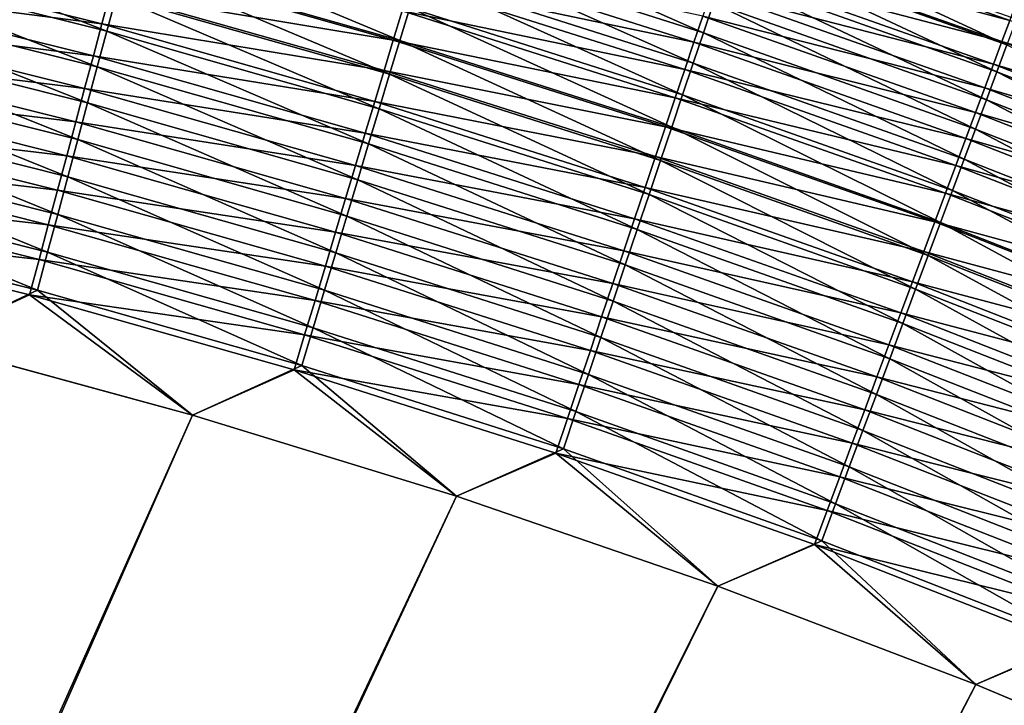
# Model space of a CAD drawing. Header units: metres. Extents: x 0 to 1400, y -1400 to 0.
# Tile 288 of 338: x 979 to 1022, y -181 to -151. Entities that reach past the tile are written whole.
import ezdxf

# ---------------------------------------------------------------- set-up
doc = ezdxf.new("R2010")
doc.units = ezdxf.units.M

msp = doc.modelspace()

# ---------------------------------------------------------------- linework, layer by layer
at = {"layer": 'None'}
for points in [[(1008.802673, -151.649033, -495.810425), (996.651978, -147.779205, -495.815247), (997.049072, -146.462585, -494.727661)], [(1008.802673, -151.649033, -495.810425), (997.049072, -146.462585, -494.727661), (1009.241882, -150.345596, -494.722107)], [(970.650635, -146.989258, -499.506409), (982.432434, -151.583496, -500.249329), (970.287415, -148.535614, -500.251068)], [(970.650635, -146.989258, -499.506409), (982.84314, -150.048767, -499.504211), (982.432434, -151.583496, -500.249329)], [(1009.830322, -147.748871, -487.851563), (1022.3396, -151.105072, -486.576141), (1010.15033, -146.797119, -486.585175)], [(1010.456482, -146.740952, -491.092224), (1022.208496, -152.187759, -492.353271), (1010.069641, -147.889023, -492.360596)], [(1010.15033, -146.797119, -486.585175), (1022.3396, -151.105072, -486.576141), (1022.669922, -150.219711, -485.263794)], [(1010.456482, -146.740952, -491.092224), (1022.632751, -151.052811, -491.084106), (1022.208496, -152.187759, -492.353271)], [(983.635315, -147.088593, -497.798798), (995.379578, -151.997971, -498.683868), (983.244324, -148.5495, -498.686707)], [(983.635315, -147.088593, -497.798798), (995.816345, -150.549805, -497.79538), (995.379578, -151.997971, -498.683868)], [(1008.347839, -152.998795, -496.834351), (996.240784, -149.142578, -496.838531), (996.651978, -147.779205, -495.815247)], [(1008.347839, -152.998795, -496.834351), (996.651978, -147.779205, -495.815247), (1008.802673, -151.649033, -495.810425)], [(1009.492126, -148.754593, -489.07016), (1021.988647, -152.045853, -487.843323), (1009.830322, -147.748871, -487.851563)], [(1021.764221, -153.376373, -493.564941), (1009.66449, -149.091339, -493.571442), (1010.069641, -147.889023, -492.360596)], [(1009.830322, -147.748871, -487.851563), (1021.988647, -152.045853, -487.843323), (1022.3396, -151.105072, -486.576141)], [(1010.069641, -147.889023, -492.360596), (1022.208496, -152.187759, -492.353271), (1021.764221, -153.376373, -493.564941)], [(969.715637, -149.644547, -497.505981), (982.215637, -151.263962, -496.818085), (970.049194, -148.219986, -496.820099)], [(970.049194, -148.219986, -496.820099), (982.215637, -151.263962, -496.818085), (982.584229, -149.882767, -496.065125)], [(995.859863, -149.427551, -493.42038), (1008.375488, -152.075516, -492.413544), (996.224792, -148.214584, -492.41861)], [(996.224792, -148.214584, -492.41861), (1008.375488, -152.075516, -492.413544), (1008.764038, -150.919983, -491.353699)], [(970.287415, -148.535614, -500.251068), (982.013, -153.150757, -500.919983), (969.916443, -150.114731, -500.921356)], [(970.287415, -148.535614, -500.251068), (982.432434, -151.583496, -500.249329), (982.013, -153.150757, -500.919983)], [(982.584229, -149.882767, -496.065125), (995.091919, -151.980011, -495.244202), (982.943359, -148.536911, -495.247284)], [(994.931335, -153.484222, -499.501892), (982.84314, -150.048767, -499.504211), (983.244324, -148.5495, -498.686707)], [(982.943359, -148.536911, -495.247284), (995.091919, -151.980011, -495.244202), (995.481934, -150.683578, -494.362854)], [(983.244324, -148.5495, -498.686707), (995.379578, -151.997971, -498.683868), (994.931335, -153.484222, -499.501892)], [(1009.136475, -149.812302, -490.238434), (1021.617737, -153.040054, -489.062714), (1009.492126, -148.754593, -489.07016)], [(1009.492126, -148.754593, -489.07016), (1021.617737, -153.040054, -489.062714), (1021.988647, -152.045853, -487.843323)], [(996.240784, -149.142578, -496.838531), (1007.878357, -154.391998, -497.79184), (995.816345, -150.549805, -497.79538)], [(1007.878357, -154.391998, -497.79184), (996.240784, -149.142578, -496.838531), (1008.347839, -152.998795, -496.834351)], [(1009.66449, -149.091339, -493.571442), (1021.30072, -154.616379, -494.71637), (1009.241882, -150.345596, -494.722107)], [(1021.30072, -154.616379, -494.71637), (1009.66449, -149.091339, -493.571442), (1021.764221, -153.376373, -493.564941)], [(969.375, -151.099289, -498.123322), (981.838318, -152.677841, -497.504364), (969.715637, -149.644547, -497.505981)], [(969.715637, -149.644547, -497.505981), (981.838318, -152.677841, -497.504364), (982.215637, -151.263962, -496.818085)], [(995.481934, -150.683578, -494.362854), (1007.971741, -153.276352, -493.415955), (995.859863, -149.427551, -493.42038)], [(995.859863, -149.427551, -493.42038), (1007.971741, -153.276352, -493.415955), (1008.375488, -152.075516, -492.413544)], [(982.215637, -151.263962, -496.818085), (994.690491, -153.314178, -496.062531), (982.584229, -149.882767, -496.065125)], [(982.84314, -150.048767, -499.504211), (994.472473, -155.00563, -500.247467), (982.432434, -151.583496, -500.249329)], [(982.584229, -149.882767, -496.065125), (994.690491, -153.314178, -496.062531), (995.091919, -151.980011, -495.244202)], [(994.472473, -155.00563, -500.247467), (982.84314, -150.048767, -499.504211), (994.931335, -153.484222, -499.501892)], [(1008.764038, -150.919983, -491.353699), (1021.2276, -154.085678, -490.23172), (1009.136475, -149.812302, -490.238434)], [(1009.136475, -149.812302, -490.238434), (1021.2276, -154.085678, -490.23172), (1021.617737, -153.040054, -489.062714)], [(981.585754, -154.747406, -501.514404), (969.538574, -151.723465, -501.515411), (969.916443, -150.114731, -500.921356)], [(969.916443, -150.114731, -500.921356), (982.013, -153.150757, -500.919983), (981.585754, -154.747406, -501.514404)], [(1020.81897, -155.905045, -495.805389), (1008.802673, -151.649033, -495.810425), (1009.241882, -150.345596, -494.722107)], [(1009.241882, -150.345596, -494.722107), (1021.30072, -154.616379, -494.71637), (1020.81897, -155.905045, -495.805389)], [(995.091919, -151.980011, -495.244202), (1007.55365, -154.519867, -494.359039), (995.481934, -150.683578, -494.362854)], [(995.816345, -150.549805, -497.79538), (1007.395203, -155.82579, -498.680878), (995.379578, -151.997971, -498.683868)], [(995.481934, -150.683578, -494.362854), (1007.55365, -154.519867, -494.359039), (1007.971741, -153.276352, -493.415955)], [(995.816345, -150.549805, -497.79538), (1007.878357, -154.391998, -497.79184), (1007.395203, -155.82579, -498.680878)], [(1008.375488, -152.075516, -492.413544), (1020.819031, -155.18074, -491.347748), (1008.764038, -150.919983, -491.353699)], [(1008.764038, -150.919983, -491.353699), (1020.819031, -155.18074, -491.347748), (1021.2276, -154.085678, -490.23172)], [(969.028015, -152.581299, -498.670471), (981.453064, -154.121689, -498.12207), (969.375, -151.099289, -498.123322)], [(969.375, -151.099289, -498.123322), (981.453064, -154.121689, -498.12207), (981.838318, -152.677841, -497.504364)], [(981.838318, -152.677841, -497.504364), (994.278564, -154.683395, -496.815979), (982.215637, -151.263962, -496.818085)], [(982.215637, -151.263962, -496.818085), (994.278564, -154.683395, -496.815979), (994.690491, -153.314178, -496.062531)], [(1021.988647, -152.045853, -487.843323), (1034.380127, -155.808563, -486.566925), (1022.3396, -151.105072, -486.576141)], [(969.538574, -151.723465, -501.515411), (981.151672, -156.369476, -502.031677), (969.154663, -153.357773, -502.03241)], [(981.151672, -156.369476, -502.031677), (969.538574, -151.723465, -501.515411), (981.585754, -154.747406, -501.514404)], [(982.432434, -151.583496, -500.249329), (994.003845, -156.559311, -500.918549), (982.013, -153.150757, -500.919983)], [(982.432434, -151.583496, -500.249329), (994.472473, -155.00563, -500.247467), (994.003845, -156.559311, -500.918549)], [(1020.32019, -157.239548, -496.829987), (1008.347839, -152.998795, -496.834351), (1008.802673, -151.649033, -495.810425)], [(1020.32019, -157.239548, -496.829987), (1008.802673, -151.649033, -495.810425), (1020.81897, -155.905045, -495.805389)], [(994.690491, -153.314178, -496.062531), (1007.12207, -155.803406, -495.240967), (995.091919, -151.980011, -495.244202)], [(995.379578, -151.997971, -498.683868), (1006.899353, -157.297287, -499.499451), (994.931335, -153.484222, -499.501892)], [(995.091919, -151.980011, -495.244202), (1007.12207, -155.803406, -495.240967), (1007.55365, -154.519867, -494.359039)], [(995.379578, -151.997971, -498.683868), (1007.395203, -155.82579, -498.680878), (1006.899353, -157.297287, -499.499451)], [(1007.971741, -153.276352, -493.415955), (1020.392822, -156.323166, -492.408295), (1008.375488, -152.075516, -492.413544)], [(1008.375488, -152.075516, -492.413544), (1020.392822, -156.323166, -492.408295), (1020.819031, -155.18074, -491.347748)], [(1021.617737, -153.040054, -489.062714), (1033.997925, -156.737167, -487.8349), (1021.988647, -152.045853, -487.843323)], [(1022.208496, -152.187759, -492.353271), (1033.713745, -158.052811, -493.558258), (1021.764221, -153.376373, -493.564941)], [(1021.988647, -152.045853, -487.843323), (1033.997925, -156.737167, -487.8349), (1034.380127, -155.808563, -486.566925)], [(968.675476, -154.086884, -499.146637), (981.060486, -155.592606, -498.669556), (969.028015, -152.581299, -498.670471)], [(969.028015, -152.581299, -498.670471), (981.060486, -155.592606, -498.669556), (981.453064, -154.121689, -498.12207)], [(981.453064, -154.121689, -498.12207), (993.856873, -156.085037, -497.502686), (981.838318, -152.677841, -497.504364)], [(981.838318, -152.677841, -497.504364), (993.856873, -156.085037, -497.502686), (994.278564, -154.683395, -496.815979)], [(1019.805237, -158.617035, -497.788147), (1007.878357, -154.391998, -497.79184), (1008.347839, -152.998795, -496.834351)], [(1019.805237, -158.617035, -497.788147), (1008.347839, -152.998795, -496.834351), (1020.32019, -157.239548, -496.829987)], [(1021.2276, -154.085678, -490.23172), (1033.594116, -157.718536, -489.055084), (1021.617737, -153.040054, -489.062714)], [(1021.617737, -153.040054, -489.062714), (1033.594116, -157.718536, -489.055084), (1033.997925, -156.737167, -487.8349)], [(969.154663, -153.357773, -502.03241), (980.711914, -158.012711, -502.471161), (968.765747, -155.013412, -502.471619)], [(969.154663, -153.357773, -502.03241), (981.151672, -156.369476, -502.031677), (980.711914, -158.012711, -502.471161)], [(982.013, -153.150757, -500.919983), (993.526489, -158.142166, -501.513336), (981.585754, -154.747406, -501.514404)], [(982.013, -153.150757, -500.919983), (994.003845, -156.559311, -500.918549), (993.526489, -158.142166, -501.513336)], [(994.278564, -154.683395, -496.815979), (1006.677917, -157.124329, -496.059814), (994.690491, -153.314178, -496.062531)], [(1006.391785, -158.803619, -500.245514), (994.472473, -155.00563, -500.247467), (994.931335, -153.484222, -499.501892)], [(994.690491, -153.314178, -496.062531), (1006.677917, -157.124329, -496.059814), (1007.12207, -155.803406, -495.240967)], [(994.931335, -153.484222, -499.501892), (1006.899353, -157.297287, -499.499451), (1006.391785, -158.803619, -500.245514)], [(1007.55365, -154.519867, -494.359039), (1019.94989, -157.510422, -493.411346), (1007.971741, -153.276352, -493.415955)], [(1007.971741, -153.276352, -493.415955), (1019.94989, -157.510422, -493.411346), (1020.392822, -156.323166, -492.408295)], [(1033.209106, -159.276962, -494.710449), (1021.30072, -154.616379, -494.71637), (1021.764221, -153.376373, -493.564941)], [(1021.764221, -153.376373, -493.564941), (1033.713745, -158.052811, -493.558258), (1033.209106, -159.276962, -494.710449)], [(968.318359, -155.612106, -499.551178), (980.661743, -157.086929, -499.145996), (968.675476, -154.086884, -499.146637)], [(968.675476, -154.086884, -499.146637), (980.661743, -157.086929, -499.145996), (981.060486, -155.592606, -498.669556)], [(981.060486, -155.592606, -498.669556), (993.426208, -157.516403, -498.120789), (981.453064, -154.121689, -498.12207)], [(981.453064, -154.121689, -498.12207), (993.426208, -157.516403, -498.120789), (993.856873, -156.085037, -497.502686)], [(1007.878357, -154.391998, -497.79184), (1019.27533, -160.034683, -498.677795), (1007.395203, -155.82579, -498.680878)], [(1019.27533, -160.034683, -498.677795), (1007.878357, -154.391998, -497.79184), (1019.805237, -158.617035, -497.788147)], [(1020.819031, -155.18074, -491.347748), (1033.169312, -158.750732, -490.224854), (1021.2276, -154.085678, -490.23172)], [(1021.2276, -154.085678, -490.23172), (1033.169312, -158.750732, -490.224854), (1033.594116, -157.718536, -489.055084)], [(993.041504, -159.750214, -502.030914), (981.151672, -156.369476, -502.031677), (981.585754, -154.747406, -501.514404)], [(981.585754, -154.747406, -501.514404), (993.526489, -158.142166, -501.513336), (993.041504, -159.750214, -502.030914)], [(993.856873, -156.085037, -497.502686), (1006.222046, -158.480011, -496.813751), (994.278564, -154.683395, -496.815979)], [(994.278564, -154.683395, -496.815979), (1006.222046, -158.480011, -496.813751), (1006.677917, -157.124329, -496.059814)], [(1007.12207, -155.803406, -495.240967), (1019.491211, -158.739883, -494.355072), (1007.55365, -154.519867, -494.359039)], [(1007.55365, -154.519867, -494.359039), (1019.491211, -158.739883, -494.355072), (1019.94989, -157.510422, -493.411346)], [(1021.30072, -154.616379, -494.71637), (1032.684692, -160.549194, -495.800201), (1020.81897, -155.905045, -495.805389)], [(1032.684692, -160.549194, -495.800201), (1021.30072, -154.616379, -494.71637), (1033.209106, -159.276962, -494.710449)], [(968.765747, -155.013412, -502.471619), (980.267639, -159.672928, -502.832153), (968.372803, -156.686127, -502.832428)], [(968.765747, -155.013412, -502.471619), (980.711914, -158.012711, -502.471161), (980.267639, -159.672928, -502.832153)], [(994.472473, -155.00563, -500.247467), (1005.873413, -160.341934, -500.917023), (994.003845, -156.559311, -500.918549)], [(1005.873413, -160.341934, -500.917023), (994.472473, -155.00563, -500.247467), (1006.391785, -158.803619, -500.245514)], [(1020.392822, -156.323166, -492.408295), (1032.724487, -159.831772, -491.341614), (1020.819031, -155.18074, -491.347748)], [(1020.819031, -155.18074, -491.347748), (1032.724487, -159.831772, -491.341614), (1033.169312, -158.750732, -490.224854)], [(980.257751, -158.600769, -499.550751), (968.318359, -155.612106, -499.551178), (967.95752, -157.153091, -499.883453)], [(980.661743, -157.086929, -499.145996), (968.318359, -155.612106, -499.551178), (980.257751, -158.600769, -499.550751)], [(980.661743, -157.086929, -499.145996), (992.987488, -158.974625, -498.66861), (981.060486, -155.592606, -498.669556)], [(981.060486, -155.592606, -498.669556), (992.987488, -158.974625, -498.66861), (993.426208, -157.516403, -498.120789)], [(993.426208, -157.516403, -498.120789), (1005.755432, -159.867783, -497.500916), (993.856873, -156.085037, -497.502686)], [(993.856873, -156.085037, -497.502686), (1005.755432, -159.867783, -497.500916), (1006.222046, -158.480011, -496.813751)], [(1006.677917, -157.124329, -496.059814), (1019.0177, -160.008972, -495.237579), (1007.12207, -155.803406, -495.240967)], [(1007.395203, -155.82579, -498.680878), (1018.731506, -161.489639, -499.496918), (1006.899353, -157.297287, -499.499451)], [(1007.12207, -155.803406, -495.240967), (1019.0177, -160.008972, -495.237579), (1019.491211, -158.739883, -494.355072)], [(1007.395203, -155.82579, -498.680878), (1019.27533, -160.034683, -498.677795), (1018.731506, -161.489639, -499.496918)], [(1032.141602, -161.86673, -496.8255), (1020.32019, -157.239548, -496.829987), (1020.81897, -155.905045, -495.805389)], [(1020.81897, -155.905045, -495.805389), (1032.684692, -160.549194, -495.800201), (1032.141602, -161.86673, -496.8255)], [(981.151672, -156.369476, -502.031677), (992.550171, -161.379257, -502.470673), (980.711914, -158.012711, -502.471161)], [(992.550171, -161.379257, -502.470673), (981.151672, -156.369476, -502.031677), (993.041504, -159.750214, -502.030914)], [(994.003845, -156.559311, -500.918549), (1005.345337, -161.909149, -501.512207), (993.526489, -158.142166, -501.513336)], [(994.003845, -156.559311, -500.918549), (1005.873413, -160.341934, -500.917023), (1005.345337, -161.909149, -501.512207)], [(1019.94989, -157.510422, -493.411346), (1032.260376, -160.959595, -492.402863), (1020.392822, -156.323166, -492.408295)], [(1020.392822, -156.323166, -492.408295), (1032.260376, -160.959595, -492.402863), (1032.724487, -159.831772, -491.341614)], [(979.819946, -161.345901, -503.113953), (967.976868, -158.371704, -503.114105), (968.372803, -156.686127, -502.832428)], [(968.372803, -156.686127, -502.832428), (980.267639, -159.672928, -502.832153), (979.819946, -161.345901, -503.113953)], [(967.593933, -158.705887, -500.142883), (979.849609, -160.130249, -499.88324), (967.95752, -157.153091, -499.883453)], [(967.95752, -157.153091, -499.883453), (979.849609, -160.130249, -499.88324), (980.257751, -158.600769, -499.550751)], [(992.541809, -160.45607, -499.145325), (980.661743, -157.086929, -499.145996), (980.257751, -158.600769, -499.550751)], [(992.987488, -158.974625, -498.66861), (980.661743, -157.086929, -499.145996), (992.541809, -160.45607, -499.145325)], [(1006.222046, -158.480011, -496.813751), (1018.530457, -161.315048, -496.056976), (1006.677917, -157.124329, -496.059814)], [(1006.899353, -157.297287, -499.499451), (1018.174744, -162.979065, -500.243469), (1006.391785, -158.803619, -500.245514)], [(1006.677917, -157.124329, -496.059814), (1018.530457, -161.315048, -496.056976), (1019.0177, -160.008972, -495.237579)], [(1006.899353, -157.297287, -499.499451), (1018.731506, -161.489639, -499.496918), (1018.174744, -162.979065, -500.243469)], [(1031.580933, -163.22673, -497.784302), (1019.805237, -158.617035, -497.788147), (1020.32019, -157.239548, -496.829987)], [(1031.580933, -163.22673, -497.784302), (1020.32019, -157.239548, -496.829987), (1032.141602, -161.86673, -496.8255)], [(992.987488, -158.974625, -498.66861), (1005.278931, -161.285004, -498.119415), (993.426208, -157.516403, -498.120789)], [(993.426208, -157.516403, -498.120789), (1005.278931, -161.285004, -498.119415), (1005.755432, -159.867783, -497.500916)], [(1019.491211, -158.739883, -494.355072), (1031.777954, -162.131729, -493.406586), (1019.94989, -157.510422, -493.411346)], [(1019.94989, -157.510422, -493.411346), (1031.777954, -162.131729, -493.406586), (1032.260376, -160.959595, -492.402863)], [(980.711914, -158.012711, -502.471161), (992.053772, -163.025146, -502.831848), (980.267639, -159.672928, -502.832153)], [(980.711914, -158.012711, -502.471161), (992.550171, -161.379257, -502.470673), (992.053772, -163.025146, -502.831848)], [(993.526489, -158.142166, -501.513336), (1004.808838, -163.501312, -502.030121), (993.041504, -159.750214, -502.030914)], [(993.526489, -158.142166, -501.513336), (1005.345337, -161.909149, -501.512207), (1004.808838, -163.501312, -502.030121)], [(979.438354, -161.671478, -500.142792), (967.593933, -158.705887, -500.142883), (967.228516, -160.266617, -500.328827)], [(967.976868, -158.371704, -503.114105), (979.369995, -163.027405, -503.315948), (967.578918, -160.065872, -503.31601)], [(979.849609, -160.130249, -499.88324), (967.593933, -158.705887, -500.142883), (979.438354, -161.671478, -500.142792)], [(979.369995, -163.027405, -503.315948), (967.976868, -158.371704, -503.114105), (979.819946, -161.345901, -503.113953)], [(979.849609, -160.130249, -499.88324), (992.090271, -161.956863, -499.550323), (980.257751, -158.600769, -499.550751)], [(980.257751, -158.600769, -499.550751), (992.090271, -161.956863, -499.550323), (992.541809, -160.45607, -499.145325)], [(1005.755432, -159.867783, -497.500916), (1018.030334, -162.655502, -496.811432), (1006.222046, -158.480011, -496.813751)], [(1006.222046, -158.480011, -496.813751), (1018.030334, -162.655502, -496.811432), (1018.530457, -161.315048, -496.056976)], [(1019.0177, -160.008972, -495.237579), (1031.278442, -163.345581, -494.350952), (1019.491211, -158.739883, -494.355072)], [(1031.004028, -164.626404, -498.674561), (1019.27533, -160.034683, -498.677795), (1019.805237, -158.617035, -497.788147)], [(1019.491211, -158.739883, -494.355072), (1031.278442, -163.345581, -494.350952), (1031.777954, -162.131729, -493.406586)], [(1031.004028, -164.626404, -498.674561), (1019.805237, -158.617035, -497.788147), (1031.580933, -163.22673, -497.784302)], [(1004.793457, -162.728851, -498.667572), (992.987488, -158.974625, -498.66861), (992.541809, -160.45607, -499.145325)], [(1005.278931, -161.285004, -498.119415), (992.987488, -158.974625, -498.66861), (1004.793457, -162.728851, -498.667572)], [(1017.606201, -164.500137, -500.915436), (1005.873413, -160.341934, -500.917023), (1006.391785, -158.803619, -500.245514)], [(1006.391785, -158.803619, -500.245514), (1018.174744, -162.979065, -500.243469), (1017.606201, -164.500137, -500.915436)], [(980.267639, -159.672928, -502.832153), (991.553528, -164.683685, -503.113831), (979.819946, -161.345901, -503.113953)], [(980.267639, -159.672928, -502.832153), (992.053772, -163.025146, -502.831848), (991.553528, -164.683685, -503.113831)], [(979.369995, -163.027405, -503.315948), (974.433777, -165.328995, -503.477753), (967.578918, -160.065872, -503.31601)], [(1004.26532, -165.114304, -502.470123), (992.550171, -161.379257, -502.470673), (993.041504, -159.750214, -502.030914)], [(993.041504, -159.750214, -502.030914), (1004.808838, -163.501312, -502.030121), (1004.26532, -165.114304, -502.470123)], [(1005.278931, -161.285004, -498.119415), (1017.518372, -164.02771, -497.499054), (1005.755432, -159.867783, -497.500916)], [(1005.755432, -159.867783, -497.500916), (1017.518372, -164.02771, -497.499054), (1018.030334, -162.655502, -496.811432)], [(1018.530457, -161.315048, -496.056976), (1030.762817, -164.598557, -495.23407), (1019.0177, -160.008972, -495.237579)], [(1019.27533, -160.034683, -498.677795), (1030.411865, -166.062943, -499.494263), (1018.731506, -161.489639, -499.496918)], [(1019.0177, -160.008972, -495.237579), (1030.762817, -164.598557, -495.23407), (1031.278442, -163.345581, -494.350952)], [(1030.411865, -166.062943, -499.494263), (1019.27533, -160.034683, -498.677795), (1031.004028, -164.626404, -498.674561)], [(967.228516, -160.266617, -500.328827), (974.433777, -165.328979, -500.477753), (979.024963, -163.220566, -500.328796)], [(979.438354, -161.671478, -500.142792), (967.228516, -160.266617, -500.328827), (979.024963, -163.220566, -500.328796)], [(991.634094, -163.47316, -499.882965), (979.849609, -160.130249, -499.88324), (979.438354, -161.671478, -500.142792)], [(992.090271, -161.956863, -499.550323), (979.849609, -160.130249, -499.88324), (991.634094, -163.47316, -499.882965)], [(992.090271, -161.956863, -499.550323), (1004.300232, -164.195679, -499.144592), (992.541809, -160.45607, -499.145325)], [(992.541809, -160.45607, -499.145325), (1004.300232, -164.195679, -499.144592), (1004.793457, -162.728851, -498.667572)], [(1005.873413, -160.341934, -500.917023), (1017.026917, -166.049789, -501.511017), (1005.345337, -161.909149, -501.512207)], [(1017.026917, -166.049789, -501.511017), (1005.873413, -160.341934, -500.917023), (1017.606201, -164.500137, -500.915436)], [(991.050781, -166.350693, -503.315918), (979.369995, -163.027405, -503.315948), (979.819946, -161.345901, -503.113953)], [(979.819946, -161.345901, -503.113953), (991.553528, -164.683685, -503.113831), (991.050781, -166.350693, -503.315918)], [(992.550171, -161.379257, -502.470673), (1003.716187, -166.743958, -502.831543), (992.053772, -163.025146, -502.831848)], [(1003.716187, -166.743958, -502.831543), (992.550171, -161.379257, -502.470673), (1004.26532, -165.114304, -502.470123)], [(1016.995544, -165.429062, -498.11795), (1005.278931, -161.285004, -498.119415), (1004.793457, -162.728851, -498.667572)], [(1017.518372, -164.02771, -497.499054), (1005.278931, -161.285004, -498.119415), (1016.995544, -165.429062, -498.11795)], [(1018.030334, -162.655502, -496.811432), (1030.232178, -165.888092, -496.054047), (1018.530457, -161.315048, -496.056976)], [(1018.530457, -161.315048, -496.056976), (1030.232178, -165.888092, -496.054047), (1030.762817, -164.598557, -495.23407)], [(991.174377, -165.001114, -500.14267), (979.438354, -161.671478, -500.142792), (979.024963, -163.220566, -500.328796)], [(991.634094, -163.47316, -499.882965), (979.438354, -161.671478, -500.142792), (991.174377, -165.001114, -500.14267)], [(1018.731506, -161.489639, -499.496918), (1029.805664, -167.533539, -500.241333), (1018.174744, -162.979065, -500.243469)], [(1018.731506, -161.489639, -499.496918), (1030.411865, -166.062943, -499.494263), (1029.805664, -167.533539, -500.241333)], [(1003.800598, -165.681702, -499.549835), (992.090271, -161.956863, -499.550323), (991.634094, -163.47316, -499.882965)], [(1004.300232, -164.195679, -499.144592), (992.090271, -161.956863, -499.550323), (1003.800598, -165.681702, -499.549835)], [(1005.345337, -161.909149, -501.512207), (1016.438477, -167.624146, -502.029266), (1004.808838, -163.501312, -502.030121)], [(1005.345337, -161.909149, -501.512207), (1017.026917, -166.049789, -501.511017), (1016.438477, -167.624146, -502.029266)], [(1017.518372, -164.02771, -497.499054), (1029.6875, -167.211594, -496.809021), (1018.030334, -162.655502, -496.811432)], [(1018.030334, -162.655502, -496.811432), (1029.6875, -167.211594, -496.809021), (1030.232178, -165.888092, -496.054047)], [(986.21344, -168.541031, -503.477753), (974.433777, -165.328995, -503.477753), (979.369995, -163.027405, -503.315948)], [(991.050781, -166.350693, -503.315918), (986.21344, -168.541031, -503.477753), (979.369995, -163.027405, -503.315948)], [(992.053772, -163.025146, -502.831848), (1003.162842, -168.386154, -503.113678), (991.553528, -164.683685, -503.113831)], [(992.053772, -163.025146, -502.831848), (1003.716187, -166.743958, -502.831543), (1003.162842, -168.386154, -503.113678)], [(1004.300232, -164.195679, -499.144592), (1016.462891, -166.856766, -498.666504), (1004.793457, -162.728851, -498.667572)], [(1004.793457, -162.728851, -498.667572), (1016.462891, -166.856766, -498.666504), (1016.995544, -165.429062, -498.11795)], [(1018.174744, -162.979065, -500.243469), (1029.186523, -169.035416, -500.913757), (1017.606201, -164.500137, -500.915436)], [(1018.174744, -162.979065, -500.243469), (1029.805664, -167.533539, -500.241333), (1029.186523, -169.035416, -500.913757)], [(974.433777, -165.328979, -500.477753), (986.21344, -168.541031, -500.477753), (979.024963, -163.220566, -500.328796)], [(979.024963, -163.220566, -500.328796), (986.21344, -168.541031, -500.477753), (990.712341, -166.53688, -500.328766)], [(991.174377, -165.001114, -500.14267), (979.024963, -163.220566, -500.328796), (990.712341, -166.53688, -500.328766)], [(1003.295776, -167.183075, -499.88269), (991.634094, -163.47316, -499.882965), (991.174377, -165.001114, -500.14267)], [(1003.800598, -165.681702, -499.549835), (991.634094, -163.47316, -499.882965), (1003.295776, -167.183075, -499.88269)], [(1004.808838, -163.501312, -502.030121), (1015.842285, -169.219086, -502.469574), (1004.26532, -165.114304, -502.470123)], [(1004.808838, -163.501312, -502.030121), (1016.438477, -167.624146, -502.029266), (1015.842285, -169.219086, -502.469574)], [(1015.921753, -168.307205, -499.143829), (1004.300232, -164.195679, -499.144592), (1003.800598, -165.681702, -499.549835)], [(1016.462891, -166.856766, -498.666504), (1004.300232, -164.195679, -499.144592), (1015.921753, -168.307205, -499.143829)], [(1029.129883, -168.566483, -497.497101), (1017.518372, -164.02771, -497.499054), (1016.995544, -165.429062, -498.11795)], [(1029.6875, -167.211594, -496.809021), (1017.518372, -164.02771, -497.499054), (1029.129883, -168.566483, -497.497101)], [(991.553528, -164.683685, -503.113831), (1002.606628, -170.036728, -503.315887), (991.050781, -166.350693, -503.315918)], [(991.553528, -164.683685, -503.113831), (1003.162842, -168.386154, -503.113678), (1002.606628, -170.036728, -503.315887)], [(1028.555786, -170.565521, -501.509735), (1017.026917, -166.049789, -501.511017), (1017.606201, -164.500137, -500.915436)], [(1017.606201, -164.500137, -500.915436), (1029.186523, -169.035416, -500.913757), (1028.555786, -170.565521, -501.509735)], [(759.270203, -676.616821, -500.477753), (986.21344, -168.541031, -500.477753), (974.433777, -165.328979, -500.477753)], [(1002.787109, -168.695999, -500.142548), (991.174377, -165.001114, -500.14267), (990.712341, -166.53688, -500.328766)], [(1003.295776, -167.183075, -499.88269), (991.174377, -165.001114, -500.14267), (1002.787109, -168.695999, -500.142548)], [(1015.239929, -170.830536, -502.831207), (1003.716187, -166.743958, -502.831543), (1004.26532, -165.114304, -502.470123)], [(1004.26532, -165.114304, -502.470123), (1015.842285, -169.219086, -502.469574), (1015.239929, -170.830536, -502.831207)], [(974.433777, -165.328995, -503.477753), (986.21344, -168.541031, -503.477753), (762.366577, -676.864197, -503.477753)], [(1015.373535, -169.776627, -499.549347), (1003.800598, -165.681702, -499.549835), (1003.295776, -167.183075, -499.88269)], [(1015.921753, -168.307205, -499.143829), (1003.800598, -165.681702, -499.549835), (1015.373535, -169.776627, -499.549347)], [(1016.462891, -166.856766, -498.666504), (1028.560547, -169.950165, -498.116425), (1016.995544, -165.429062, -498.11795)], [(1016.995544, -165.429062, -498.11795), (1028.560547, -169.950165, -498.116425), (1029.129883, -168.566483, -497.497101)], [(1017.026917, -166.049789, -501.511017), (1027.915039, -172.120026, -502.028351), (1016.438477, -167.624146, -502.029266)], [(1027.915039, -172.120026, -502.028351), (1017.026917, -166.049789, -501.511017), (1028.555786, -170.565521, -501.509735)], [(997.883667, -172.126511, -503.477753), (986.21344, -168.541031, -503.477753), (991.050781, -166.350693, -503.315918)], [(986.21344, -168.541031, -500.477753), (997.883667, -172.126526, -500.477753), (990.712341, -166.53688, -500.328766)], [(990.712341, -166.53688, -500.328766), (997.883667, -172.126526, -500.477753), (1002.275818, -170.216644, -500.328735)], [(990.712341, -166.53688, -500.328766), (1002.275818, -170.216644, -500.328735), (1002.787109, -168.695999, -500.142548)], [(1002.606628, -170.036728, -503.315887), (997.883667, -172.126511, -503.477753), (991.050781, -166.350693, -503.315918)], [(1003.716187, -166.743958, -502.831543), (1014.632935, -172.454376, -503.113525), (1003.162842, -168.386154, -503.113678)], [(1014.632935, -172.454376, -503.113525), (1003.716187, -166.743958, -502.831543), (1015.239929, -170.830536, -502.831207)], [(1027.980347, -171.359863, -498.665344), (1016.462891, -166.856766, -498.666504), (1015.921753, -168.307205, -499.143829)], [(1028.560547, -169.950165, -498.116425), (1016.462891, -166.856766, -498.666504), (1027.980347, -171.359863, -498.665344)], [(1014.819702, -171.261246, -499.882416), (1003.295776, -167.183075, -499.88269), (1002.787109, -168.695999, -500.142548)], [(1015.373535, -169.776627, -499.549347), (1003.295776, -167.183075, -499.88269), (1014.819702, -171.261246, -499.882416)], [(1016.438477, -167.624146, -502.029266), (1027.265869, -173.694885, -502.468964), (1015.842285, -169.219086, -502.469574)], [(1016.438477, -167.624146, -502.029266), (1027.915039, -172.120026, -502.028351), (1027.265869, -173.694885, -502.468964)], [(1027.390991, -172.792038, -499.143005), (1015.921753, -168.307205, -499.143829), (1015.373535, -169.776627, -499.549347)], [(1027.980347, -171.359863, -498.665344), (1015.921753, -168.307205, -499.143829), (1027.390991, -172.792038, -499.143005)], [(997.883667, -172.126526, -500.477753), (986.21344, -168.541031, -500.477753), (759.270203, -676.616821, -500.477753)], [(986.21344, -168.541031, -503.477753), (997.883667, -172.126511, -503.477753), (762.366577, -676.864197, -503.477753)], [(1002.275818, -170.216644, -500.328735), (1014.261536, -172.757278, -500.142395), (1002.787109, -168.695999, -500.142548)], [(1003.162842, -168.386154, -503.113678), (1014.022888, -174.086533, -503.315857), (1002.606628, -170.036728, -503.315887)], [(1002.787109, -168.695999, -500.142548), (1014.261536, -172.757278, -500.142395), (1014.819702, -171.261246, -499.882416)], [(1003.162842, -168.386154, -503.113678), (1014.632935, -172.454376, -503.113525), (1014.022888, -174.086533, -503.315857)], [(1015.842285, -169.219086, -502.469574), (1026.609985, -175.286057, -502.830841), (1015.239929, -170.830536, -502.831207)], [(1015.842285, -169.219086, -502.469574), (1027.265869, -173.694885, -502.468964), (1026.609985, -175.286057, -502.830841)], [(1009.429382, -176.08992, -503.477753), (997.883667, -172.126511, -503.477753), (1002.606628, -170.036728, -503.315887)], [(1014.022888, -174.086533, -503.315857), (1009.429382, -176.08992, -503.477753), (1002.606628, -170.036728, -503.315887)], [(1026.793945, -174.242981, -499.548798), (1015.373535, -169.776627, -499.549347), (1014.819702, -171.261246, -499.882416)], [(1027.390991, -172.792038, -499.143005), (1015.373535, -169.776627, -499.549347), (1026.793945, -174.242981, -499.548798)], [(997.883667, -172.126526, -500.477753), (1009.429382, -176.089951, -500.477753), (1002.275818, -170.216644, -500.328735)], [(1002.275818, -170.216644, -500.328735), (1009.429382, -176.089951, -500.477753), (1013.700562, -174.260971, -500.328705)], [(1014.261536, -172.757278, -500.142395), (1002.275818, -170.216644, -500.328735), (1013.700562, -174.260971, -500.328705)], [(1025.948975, -176.889465, -503.113342), (1014.632935, -172.454376, -503.113525), (1015.239929, -170.830536, -502.831207)], [(1015.239929, -170.830536, -502.831207), (1026.609985, -175.286057, -502.830841), (1025.948975, -176.889465, -503.113342)], [(1014.261536, -172.757278, -500.142395), (1026.190674, -175.708923, -499.88208), (1014.819702, -171.261246, -499.882416)], [(1014.819702, -171.261246, -499.882416), (1026.190674, -175.708923, -499.88208), (1026.793945, -174.242981, -499.548798)], [(1009.429382, -176.089951, -500.477753), (997.883667, -172.126526, -500.477753), (759.270203, -676.616821, -500.477753)], [(762.366577, -676.864197, -503.477753), (997.883667, -172.126511, -503.477753), (1009.429382, -176.08992, -503.477753)], [(1014.632935, -172.454376, -503.113525), (1025.284668, -178.501083, -503.315765), (1014.022888, -174.086533, -503.315857)], [(1025.284668, -178.501083, -503.315765), (1014.632935, -172.454376, -503.113525), (1025.948975, -176.889465, -503.113342)], [(1025.582764, -177.186157, -500.142242), (1014.261536, -172.757278, -500.142395), (1013.700562, -174.260971, -500.328705)], [(1026.190674, -175.708923, -499.88208), (1014.261536, -172.757278, -500.142395), (1025.582764, -177.186157, -500.142242)], [(1020.835327, -180.43576, -503.477753), (1009.429382, -176.08992, -503.477753), (1014.022888, -174.086533, -503.315857)], [(1009.429382, -176.089951, -500.477753), (1020.835388, -180.435776, -500.477753), (1013.700562, -174.260971, -500.328705)], [(1013.700562, -174.260971, -500.328705), (1020.835388, -180.435776, -500.477753), (1024.97168, -178.670944, -500.328644)], [(1025.582764, -177.186157, -500.142242), (1013.700562, -174.260971, -500.328705), (1024.97168, -178.670944, -500.328644)], [(1025.284668, -178.501083, -503.315765), (1020.835327, -180.43576, -503.477753), (1014.022888, -174.086533, -503.315857)], [(759.270203, -676.616821, -500.477753), (1020.835388, -180.435776, -500.477753), (1009.429382, -176.089951, -500.477753)], [(1009.429382, -176.08992, -503.477753), (1020.835327, -180.43576, -503.477753), (762.366577, -676.864197, -503.477753)], [(1032.086548, -185.168488, -503.477753), (1020.835327, -180.43576, -503.477753), (1025.284668, -178.501083, -503.315765)], [(1020.835388, -180.435776, -500.477753), (1032.086548, -185.168472, -500.477753), (1024.97168, -178.670944, -500.328644)], [(1032.086548, -185.168472, -500.477753), (1020.835388, -180.435776, -500.477753), (759.270203, -676.616821, -500.477753)], [(1020.835327, -180.43576, -503.477753), (1032.086548, -185.168488, -503.477753), (762.366577, -676.864197, -503.477753)]]:
    msp.add_3dface(points, dxfattribs=at)

doc.saveas('drawing.dxf')
